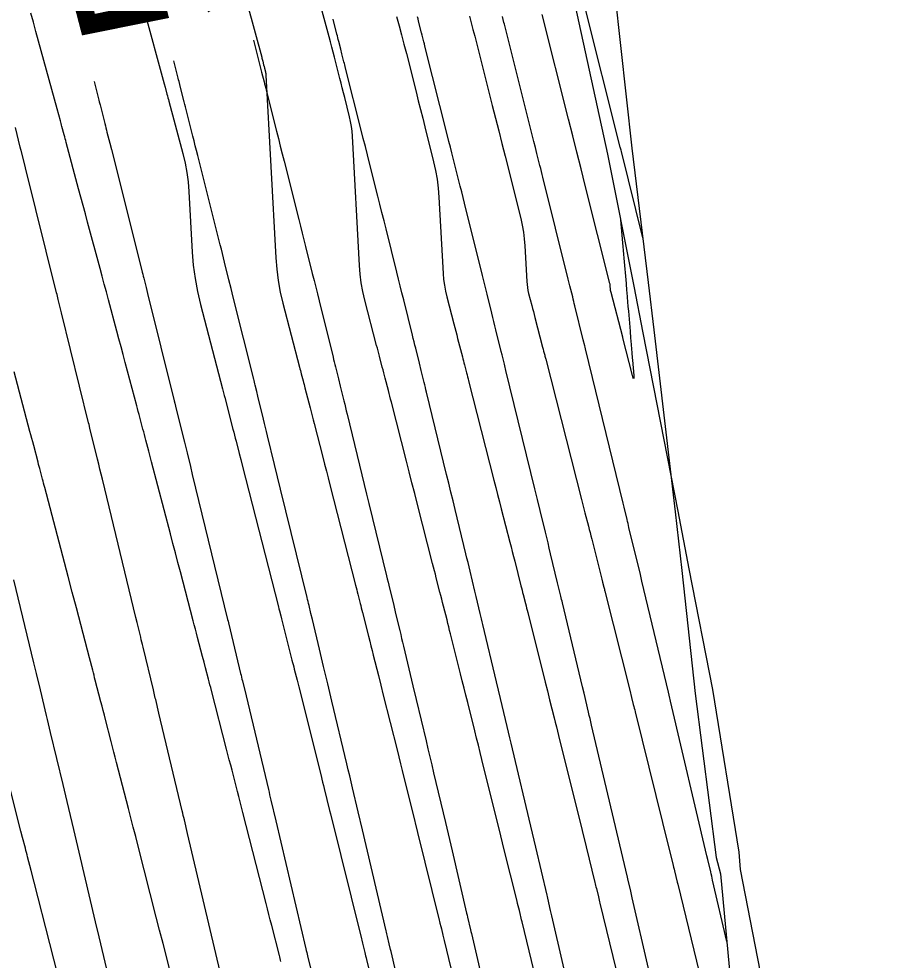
# Model space of a CAD drawing. Extents: x 954385 to 988206, y 1868364 to 1924553.
# Drawn here: x 957861.36 to 957893.29, y 1919732.7 to 1919766.99 of the extents above; entities that cross this region are included whole.
import ezdxf

# ---------------------------------------------------------------- set-up
doc = ezdxf.new("R2010")
doc.units = 0
for name, color, linetype in [('1', 7, 'Continuous'), ('Ex_Major Contours', 7, 'Continuous'), ('Ex_Minor Contours', 7, 'Continuous'), ('Perimeter', 7, 'Continuous')]:
    doc.layers.add(name, color=color, linetype=linetype)

msp = doc.modelspace()

# ---------------------------------------------------------------- linework, layer by layer
at = {"layer": '1'}
for points in [[(957883.067, 1919767.905), (957883.691, 1919762.286), (957884.291, 1919757.386), (957884.498, 1919755.658), (957885.272, 1919749.032), (957885.515, 1919746.896), (957886.001, 1919742.407), (957886.764, 1919736.439), (957886.924, 1919735.837), (957887.536, 1919729.205), (957887.922, 1919726.126), (957889.2, 1919716.164), (957890.519, 1919706.211), (957891.799, 1919696.25)], [(957884.091, 1919759.019), (957883.31, 1919762.16), (957883.297, 1919762.211), (957883.271, 1919762.314), (957881.94, 1919767.593)], [(957881.637, 1919730.583), (957880.777, 1919734.314), (957880.766, 1919734.363), (957880.754, 1919734.411), (957880.743, 1919734.46), (957880.732, 1919734.509), (957880.626, 1919734.96), (957880.614, 1919735.014), (957880.601, 1919735.067), (957880.191, 1919736.81), (957880.01, 1919737.579), (957879.348, 1919740.395), (957879.3, 1919740.599), (957879.252, 1919740.802), (957879.204, 1919741.006), (957879.155, 1919741.209), (957878.912, 1919742.226), (957878.767, 1919742.837), (957878.268, 1919744.926), (957878.244, 1919745.027), (957878.22, 1919745.129), (957878.195, 1919745.23), (957878.171, 1919745.332), (957878.024, 1919745.941), (957877.975, 1919746.144), (957877.799, 1919746.876), (957877.761, 1919747.031), (957877.724, 1919747.187), (957877.686, 1919747.343), (957877.648, 1919747.498), (957877.255, 1919749.112), (957877.177, 1919749.432), (957877.099, 1919749.753), (957877.02, 1919750.074), (957876.942, 1919750.395), (957876.213, 1919753.388), (957876.191, 1919753.477), (957876.169, 1919753.566), (957876.147, 1919753.654), (957876.126, 1919753.743), (957876.017, 1919754.186), (957875.951, 1919754.451), (957875.818, 1919754.99), (957875.789, 1919755.109), (957875.759, 1919755.228), (957875.73, 1919755.347), (957875.7, 1919755.466), (957875.381, 1919756.752), (957875.318, 1919757.006), (957875.254, 1919757.26), (957875.191, 1919757.514), (957875.128, 1919757.768), (957874.738, 1919759.338), (957874.663, 1919759.638), (957874.588, 1919759.938), (957874.513, 1919760.238), (957874.437, 1919760.538), (957874.135, 1919761.738), (957874.059, 1919762.038), (957873.984, 1919762.338), (957873.908, 1919762.638), (957873.833, 1919762.938), (957873.263, 1919765.196), (957873.248, 1919765.254), (957873.234, 1919765.312), (957873.219, 1919765.37), (957873.204, 1919765.427), (957873.131, 1919765.716), (957873.087, 1919765.89), (957873.015, 1919766.172), (957872.998, 1919766.238), (957872.981, 1919766.304), (957872.964, 1919766.37), (957872.948, 1919766.437), (957872.809, 1919766.976)], [(957884.892, 1919729.823), (957883.706, 1919734.964), (957883.692, 1919735.025), (957883.677, 1919735.087), (957883.663, 1919735.148), (957883.649, 1919735.21), (957883.543, 1919735.663), (957883.53, 1919735.719), (957883.251, 1919736.903), (957882.225, 1919741.265), (957882.198, 1919741.381), (957882.171, 1919741.496), (957882.143, 1919741.612), (957882.116, 1919741.727), (957881.95, 1919742.42), (957881.895, 1919742.651), (957881.164, 1919745.713), (957881.15, 1919745.774), (957881.135, 1919745.835), (957881.121, 1919745.896), (957881.106, 1919745.957), (957880.988, 1919746.445), (957880.733, 1919747.505), (957880.685, 1919747.702), (957880.638, 1919747.899), (957880.59, 1919748.096), (957880.542, 1919748.293), (957880.35, 1919749.081), (957880.254, 1919749.475), (957880.158, 1919749.869), (957879.107, 1919754.181), (957879.093, 1919754.239), (957879.079, 1919754.296), (957879.065, 1919754.354), (957879.051, 1919754.412), (957878.965, 1919754.757), (957878.937, 1919754.873), (957878.742, 1919755.662), (957878.705, 1919755.813), (957878.668, 1919755.964), (957878.63, 1919756.114), (957878.593, 1919756.265), (957878.418, 1919756.968), (957878.335, 1919757.303), (957878.252, 1919757.638), (957877.595, 1919760.278), (957877.544, 1919760.483), (957877.493, 1919760.687), (957877.442, 1919760.892), (957877.391, 1919761.096), (957877.185, 1919761.913), (957877.133, 1919762.117), (957877.082, 1919762.321), (957877.03, 1919762.526), (957876.979, 1919762.73), (957876.155, 1919765.995), (957876.135, 1919766.077), (957876.114, 1919766.158), (957876.052, 1919766.403), (957876.031, 1919766.484), (957875.924, 1919766.905), (957875.903, 1919766.988), (957875.882, 1919767.072)], [(957887.151, 1919733.376), (957886.635, 1919735.613), (957886.617, 1919735.688), (957886.6, 1919735.762), (957886.583, 1919735.837), (957886.566, 1919735.911), (957886.459, 1919736.369), (957886.429, 1919736.495), (957885.102, 1919742.135), (957885.089, 1919742.19), (957885.076, 1919742.245), (957885.024, 1919742.465), (957884.061, 1919746.501), (957884.046, 1919746.562), (957884.002, 1919746.745), (957883.587, 1919748.466), (957883.57, 1919748.539), (957883.552, 1919748.612), (957883.534, 1919748.685), (957883.517, 1919748.758), (957883.41, 1919749.197), (957883.374, 1919749.343), (957882.002, 1919754.974), (957881.988, 1919755.027), (957881.975, 1919755.081), (957881.923, 1919755.294), (957881.616, 1919756.538), (957881.596, 1919756.619), (957881.576, 1919756.699), (957881.556, 1919756.78), (957881.536, 1919756.861), (957881.436, 1919757.265), (957881.375, 1919757.508), (957880.452, 1919761.219), (957880.425, 1919761.328), (957880.398, 1919761.437), (957880.371, 1919761.545), (957880.344, 1919761.654), (957880.234, 1919762.088), (957880.18, 1919762.305), (957880.125, 1919762.522), (957879.047, 1919766.794), (957879.03, 1919766.865), (957878.975, 1919767.078)], [(957869.906, 1919766.22), (957870.056, 1919765.634), (957870.069, 1919765.585), (957870.081, 1919765.537), (957870.094, 1919765.488), (957870.106, 1919765.439), (957870.181, 1919765.146), (957870.206, 1919765.048), (957870.295, 1919764.697), (957870.314, 1919764.622), (957870.333, 1919764.547), (957870.352, 1919764.472), (957870.371, 1919764.397), (957870.748, 1919762.903), (957870.817, 1919762.628), (957870.886, 1919762.354), (957870.955, 1919762.08), (957871.024, 1919761.806), (957871.559, 1919759.681), (957871.621, 1919759.435), (957871.683, 1919759.189), (957871.745, 1919758.942), (957871.806, 1919758.696), (957872.051, 1919757.71), (957872.113, 1919757.464), (957872.174, 1919757.217), (957872.235, 1919756.971), (957872.296, 1919756.724), (957872.808, 1919754.668), (957872.829, 1919754.58), (957872.851, 1919754.492), (957872.873, 1919754.405), (957872.894, 1919754.317), (957873.003, 1919753.878), (957873.067, 1919753.615), (957873.201, 1919753.074), (957873.23, 1919752.954), (957873.26, 1919752.835), (957873.289, 1919752.715), (957873.318, 1919752.596), (957873.772, 1919750.732), (957873.858, 1919750.382), (957873.943, 1919750.031), (957874.028, 1919749.681), (957874.114, 1919749.331), (957874.754, 1919746.703), (957874.782, 1919746.589), (957874.81, 1919746.475), (957874.837, 1919746.36), (957874.865, 1919746.246), (957875.003, 1919745.674), (957875.085, 1919745.33), (957875.236, 1919744.706), (957875.27, 1919744.564), (957875.304, 1919744.422), (957875.338, 1919744.28), (957875.372, 1919744.138), (957875.718, 1919742.687), (957875.836, 1919742.192), (957876.194, 1919740.691), (957876.264, 1919740.4), (957876.333, 1919740.108), (957876.402, 1919739.817), (957876.471, 1919739.525), (957876.898, 1919737.707), (957877.14, 1919736.678), (957877.673, 1919734.415), (957877.691, 1919734.337), (957877.71, 1919734.258), (957877.815, 1919733.807), (957877.831, 1919733.736), (957877.848, 1919733.664), (957878.383, 1919731.344)], [(957875.261, 1919731.533), (957874.919, 1919733.015), (957874.903, 1919733.083), (957874.855, 1919733.289), (957874.793, 1919733.555), (957874.781, 1919733.607), (957874.769, 1919733.659), (957874.757, 1919733.712), (957874.744, 1919733.764), (957873.879, 1919737.444), (957873.724, 1919738.101), (957873.518, 1919738.976), (957873.466, 1919739.195), (957873.415, 1919739.414), (957873.363, 1919739.633), (957873.311, 1919739.852), (957872.766, 1919742.133), (957872.615, 1919742.766), (957872.464, 1919743.399), (957872.426, 1919743.557), (957872.388, 1919743.716), (957872.35, 1919743.874), (957872.312, 1919744.032), (957872.054, 1919745.104), (957872.001, 1919745.323), (957871.931, 1919745.616), (957871.913, 1919745.689), (957871.895, 1919745.762), (957871.878, 1919745.835), (957871.86, 1919745.908), (957870.897, 1919749.861), (957870.787, 1919750.31), (957870.678, 1919750.758), (957870.423, 1919751.803), (957870.387, 1919751.953), (957870.35, 1919752.104), (957870.313, 1919752.254), (957870.276, 1919752.405), (957870.067, 1919753.251), (957870.026, 1919753.42), (957869.97, 1919753.644), (957869.957, 1919753.7), (957869.943, 1919753.757), (957869.929, 1919753.813), (957869.915, 1919753.869), (957869.172, 1919756.858), (957869.093, 1919757.174), (957869.015, 1919757.49), (957868.857, 1919758.123), (957868.818, 1919758.281), (957868.778, 1919758.439), (957868.739, 1919758.597), (957868.699, 1919758.755), (957867.877, 1919762.018), (957867.832, 1919762.194), (957867.788, 1919762.371), (957867.743, 1919762.547), (957867.699, 1919762.724), (957867.478, 1919763.599), (957867.455, 1919763.69), (957867.432, 1919763.782), (957867.409, 1919763.874), (957867.385, 1919763.966), (957867.253, 1919764.486), (957867.197, 1919764.706), (957867.181, 1919764.769), (957867.165, 1919764.832), (957867.003, 1919765.464)], [(957864.1, 1919764.708), (957864.274, 1919764.029), (957864.288, 1919763.973), (957864.317, 1919763.86), (957864.491, 1919763.175), (957864.511, 1919763.096), (957864.531, 1919763.017), (957864.551, 1919762.939), (957864.571, 1919762.86), (957864.67, 1919762.466), (957864.73, 1919762.23), (957865.839, 1919757.83), (957865.856, 1919757.76), (957865.874, 1919757.69), (957865.891, 1919757.62), (957865.909, 1919757.55), (957865.995, 1919757.201), (957866.047, 1919756.992), (957867.022, 1919753.07), (957867.04, 1919752.996), (957867.095, 1919752.775), (957867.392, 1919751.569), (957867.416, 1919751.471), (957867.44, 1919751.373), (957867.464, 1919751.275), (957867.488, 1919751.177), (957867.608, 1919750.686), (957867.68, 1919750.392), (957868.966, 1919745.113), (957868.981, 1919745.05), (957868.997, 1919744.986), (957869.058, 1919744.732), (957869.44, 1919743.147), (957869.456, 1919743.078), (957869.473, 1919743.009), (957869.489, 1919742.941), (957869.506, 1919742.872), (957869.637, 1919742.322), (957870.451, 1919738.91), (957870.474, 1919738.815), (957870.496, 1919738.72), (957870.519, 1919738.626), (957870.541, 1919738.531), (957870.72, 1919737.771), (957871.816, 1919733.112), (957871.831, 1919733.047), (957871.846, 1919732.982), (957871.861, 1919732.918), (957871.876, 1919732.853), (957871.981, 1919732.405)], [(957868.692, 1919732.27), (957867.506, 1919737.307), (957867.389, 1919737.806), (957867.369, 1919737.889), (957867.35, 1919737.972), (957867.33, 1919738.055), (957867.31, 1919738.139), (957866.464, 1919741.692), (957866.345, 1919742.189), (957866.331, 1919742.248), (957866.317, 1919742.307), (957866.261, 1919742.541), (957865.886, 1919744.103), (957865.865, 1919744.193), (957865.843, 1919744.283), (957865.821, 1919744.372), (957865.799, 1919744.462), (957865.669, 1919745.002), (957865.625, 1919745.182), (957864.404, 1919750.222), (957864.36, 1919750.405), (957864.315, 1919750.588), (957864.271, 1919750.771), (957864.226, 1919750.954), (957863.952, 1919752.075), (957863.919, 1919752.209), (957863.902, 1919752.276), (957862.916, 1919756.282), (957862.856, 1919756.524), (957862.796, 1919756.767), (957862.782, 1919756.828), (957862.767, 1919756.889), (957862.751, 1919756.949), (957862.736, 1919757.01), (957861.603, 1919761.559), (957861.539, 1919761.817), (957861.446, 1919762.191), (957861.437, 1919762.227), (957861.413, 1919762.321), (957861.234, 1919763.037)], [(957864.778, 1919731.441), (957864.283, 1919733.543), (957864.154, 1919734.091), (957863.555, 1919736.637), (957863.506, 1919736.842), (957863.458, 1919737.047), (957863.409, 1919737.252), (957863.361, 1919737.457), (957863.116, 1919738.482), (957862.97, 1919739.097), (957862.518, 1919740.995), (957862.481, 1919741.151), (957862.444, 1919741.306), (957862.406, 1919741.462), (957862.369, 1919741.617), (957862.145, 1919742.55), (957862.004, 1919743.137), (957861.981, 1919743.235), (957861.957, 1919743.333), (957861.934, 1919743.43), (957861.91, 1919743.528), (957861.176, 1919746.559)]]:
    msp.add_lwpolyline(points, dxfattribs=at)
at = {"layer": 'Ex_Major Contours'}
for points in [[(957865.947, 1919767.207), (957866.616, 1919764.756), (957866.65, 1919764.628), (957866.685, 1919764.501), (957866.755, 1919764.246), (957866.772, 1919764.183), (957866.79, 1919764.119), (957866.807, 1919764.055), (957866.824, 1919763.992), (957867.337, 1919762.082), (957867.42, 1919761.741), (957867.484, 1919761.397), (957867.53, 1919761.05), (957867.558, 1919760.701), (957867.677, 1919758.498), (957867.716, 1919758.016), (957867.778, 1919757.537), (957867.864, 1919757.062), (957867.975, 1919756.591), (957868.776, 1919753.519), (957868.79, 1919753.465), (957868.804, 1919753.41), (957868.839, 1919753.274), (957868.861, 1919753.192), (957869.161, 1919752.038), (957869.189, 1919751.929), (957869.218, 1919751.819), (957869.246, 1919751.71), (957869.274, 1919751.601), (957869.386, 1919751.163), (957869.442, 1919750.944), (957869.497, 1919750.726), (957870.815, 1919745.576), (957870.833, 1919745.502), (957870.852, 1919745.428), (957870.899, 1919745.243), (957870.928, 1919745.132), (957871.311, 1919743.626), (957871.332, 1919743.545), (957871.352, 1919743.464), (957871.373, 1919743.384), (957871.393, 1919743.303), (957871.494, 1919742.899), (957871.555, 1919742.657), (957872.369, 1919739.409), (957872.398, 1919739.294), (957872.426, 1919739.18), (957872.455, 1919739.065), (957872.483, 1919738.951), (957872.682, 1919738.148), (957872.71, 1919738.033), (957873.839, 1919733.47), (957873.852, 1919733.421), (957873.876, 1919733.321), (957873.961, 1919732.973), (957873.976, 1919732.911), (957873.991, 1919732.849), (957874.007, 1919732.787), (957874.022, 1919732.724), (957874.192, 1919732.024)], [(957883.28, 1919759.668), (957883.352, 1919758.834), (957883.364, 1919758.696), (957883.376, 1919758.557), (957883.388, 1919758.418), (957883.4, 1919758.279), (957883.48, 1919757.352), (957883.487, 1919757.268), (957883.495, 1919757.185), (957883.502, 1919757.101), (957883.509, 1919757.017), (957883.537, 1919756.682), (957883.551, 1919756.515), (957883.565, 1919756.348), (957883.626, 1919755.619), (957883.633, 1919755.531), (957883.64, 1919755.442), (957883.648, 1919755.354), (957883.655, 1919755.265), (957883.691, 1919754.822), (957883.706, 1919754.645), (957883.713, 1919754.557), (957883.759, 1919754), (957883.764, 1919753.908), (957883.758, 1919753.876), (957883.743, 1919753.904), (957883.718, 1919753.993), (957883.366, 1919755.369), (957883.361, 1919755.39), (957882.938, 1919757.023), (957882.928, 1919757.062), (957882.918, 1919757.101), (957882.915, 1919757.111), (957882.913, 1919757.121), (957882.912, 1919757.131), (957882.911, 1919757.141), (957882.905, 1919757.257), (957882.903, 1919757.279), (957882.9, 1919757.301), (957882.897, 1919757.324), (957882.892, 1919757.346), (957881.995, 1919760.925), (957881.844, 1919761.529), (957881.692, 1919762.132), (957881.54, 1919762.736), (957881.387, 1919763.339), (957880.419, 1919767.151)]]:
    msp.add_lwpolyline(points, dxfattribs=at)
at = {"layer": 'Ex_Minor Contours'}
for points in [[(957868.614, 1919771.463), (957870.208, 1919765.591), (957870.217, 1919765.557), (957870.225, 1919765.524), (957870.234, 1919765.49), (957870.243, 1919765.457), (957870.278, 1919765.318), (957870.294, 1919765.255), (957870.31, 1919765.192), (957870.341, 1919765.066), (957870.348, 1919765.035), (957870.354, 1919765.003), (957870.358, 1919764.971), (957870.361, 1919764.939), (957870.721, 1919758.291), (957870.754, 1919757.871), (957870.808, 1919757.454), (957870.883, 1919757.041), (957870.979, 1919756.631), (957871.585, 1919754.307), (957871.602, 1919754.244), (957871.618, 1919754.18), (957871.635, 1919754.117), (957871.651, 1919754.054), (957871.717, 1919753.801), (957871.733, 1919753.738), (957871.749, 1919753.674), (957871.766, 1919753.611), (957871.782, 1919753.548), (957871.973, 1919752.816), (957872.01, 1919752.673), (957872.047, 1919752.53), (957872.084, 1919752.387), (957872.121, 1919752.244), (957872.433, 1919751.02), (957872.498, 1919750.769), (957872.562, 1919750.517), (957872.626, 1919750.265), (957872.691, 1919750.014), (957873.625, 1919746.361), (957873.646, 1919746.278), (957873.667, 1919746.195), (957873.688, 1919746.112), (957873.71, 1919746.029), (957873.794, 1919745.696), (957873.815, 1919745.613), (957873.836, 1919745.53), (957873.857, 1919745.447), (957873.879, 1919745.364), (957874.1, 1919744.496), (957874.143, 1919744.324), (957874.187, 1919744.151), (957874.231, 1919743.979), (957874.274, 1919743.807), (957874.458, 1919743.073), (957874.548, 1919742.714), (957874.638, 1919742.354), (957875.139, 1919740.356), (957875.202, 1919740.105), (957875.264, 1919739.855), (957875.327, 1919739.604), (957875.389, 1919739.353), (957875.699, 1919738.1), (957875.885, 1919737.348), (957876.675, 1919734.157), (957876.688, 1919734.104), (957876.701, 1919734.051), (957876.733, 1919733.918), (957876.753, 1919733.839), (957876.81, 1919733.602), (957876.834, 1919733.506), (957876.858, 1919733.409), (957877.261, 1919731.75)], [(957880.377, 1919731.28), (957879.693, 1919734.094), (957879.677, 1919734.162), (957879.66, 1919734.231), (957879.618, 1919734.403), (957879.593, 1919734.506), (957879.55, 1919734.681), (957879.53, 1919734.763), (957879.51, 1919734.844), (957879.034, 1919736.768), (957878.868, 1919737.436), (957878.703, 1919738.104), (957878.231, 1919740.009), (957878.167, 1919740.269), (957878.102, 1919740.529), (957878.037, 1919740.789), (957877.972, 1919741.049), (957877.712, 1919742.089), (957877.647, 1919742.349), (957877.581, 1919742.609), (957877.516, 1919742.869), (957877.451, 1919743.129), (957877.086, 1919744.584), (957877.054, 1919744.711), (957877.022, 1919744.838), (957876.99, 1919744.965), (957876.958, 1919745.092), (957876.828, 1919745.6), (957876.796, 1919745.727), (957876.764, 1919745.854), (957876.732, 1919745.981), (957876.699, 1919746.107), (957876.567, 1919746.629), (957876.534, 1919746.759), (957876.501, 1919746.888), (957876.468, 1919747.017), (957876.435, 1919747.146), (957875.884, 1919749.302), (957875.783, 1919749.696), (957875.682, 1919750.09), (957875.581, 1919750.483), (957875.481, 1919750.877), (957874.932, 1919753.025), (957874.904, 1919753.133), (957874.877, 1919753.241), (957874.849, 1919753.349), (957874.821, 1919753.456), (957874.704, 1919753.904), (957874.678, 1919754.003), (957874.653, 1919754.102), (957874.627, 1919754.202), (957874.601, 1919754.301), (957874.498, 1919754.698), (957874.473, 1919754.797), (957874.447, 1919754.896), (957874.421, 1919754.995), (957874.395, 1919755.094), (957873.964, 1919756.749), (957873.891, 1919757.059), (957873.835, 1919757.371), (957873.794, 1919757.686), (957873.768, 1919758.003), (957873.513, 1919762.719), (957873.499, 1919762.898), (957873.476, 1919763.075), (957873.445, 1919763.252), (957873.406, 1919763.427), (957873.231, 1919764.125), (957873.187, 1919764.3), (957873.143, 1919764.475), (957873.099, 1919764.649), (957873.055, 1919764.823), (957872.86, 1919765.593), (957872.812, 1919765.779), (957872.764, 1919765.965), (957872.715, 1919766.151), (957872.665, 1919766.336), (957871.638, 1919770.121)], [(957870.908, 1919732.648), (957870.894, 1919732.703), (957870.88, 1919732.758), (957870.866, 1919732.813), (957870.852, 1919732.869), (957870.572, 1919733.964), (957870.521, 1919734.164), (957870.469, 1919734.365), (957870.418, 1919734.566), (957870.367, 1919734.767), (957869.52, 1919738.082), (957869.471, 1919738.274), (957869.422, 1919738.465), (957869.373, 1919738.657), (957869.324, 1919738.848), (957869.127, 1919739.614), (957869.078, 1919739.805), (957869.028, 1919739.996), (957868.979, 1919740.188), (957868.93, 1919740.379), (957868.376, 1919742.526), (957868.35, 1919742.628), (957868.323, 1919742.731), (957868.297, 1919742.833), (957868.27, 1919742.936), (957868.163, 1919743.345), (957868.109, 1919743.55), (957868.056, 1919743.755), (957867.872, 1919744.457), (957867.832, 1919744.608), (957867.793, 1919744.759), (957867.753, 1919744.91), (957867.713, 1919745.061), (957867.247, 1919746.84), (957867.156, 1919747.187), (957867.065, 1919747.534), (957866.974, 1919747.88), (957866.883, 1919748.227), (957866.197, 1919750.848), (957866.171, 1919750.948), (957866.145, 1919751.047), (957866.119, 1919751.147), (957866.092, 1919751.246), (957865.987, 1919751.645), (957865.96, 1919751.744), (957865.934, 1919751.844), (957865.908, 1919751.943), (957865.881, 1919752.043), (957865.766, 1919752.475), (957865.738, 1919752.581), (957865.71, 1919752.686), (957865.682, 1919752.791), (957865.654, 1919752.896), (957865.234, 1919754.473), (957865.158, 1919754.759), (957865.082, 1919755.044), (957865.006, 1919755.33), (957864.93, 1919755.616), (957864.627, 1919756.758), (957864.551, 1919757.043), (957864.474, 1919757.329), (957864.398, 1919757.614), (957864.321, 1919757.9), (957863.866, 1919759.587), (957863.784, 1919759.891), (957863.702, 1919760.195), (957863.621, 1919760.499), (957863.539, 1919760.803), (957863.085, 1919762.49), (957863.067, 1919762.558), (957863.048, 1919762.627), (957863.03, 1919762.696), (957863.012, 1919762.764), (957862.93, 1919763.069), (957862.916, 1919763.123), (957862.901, 1919763.176), (957862.887, 1919763.23), (957862.872, 1919763.283), (957862.755, 1919763.712), (957861.983, 1919766.534), (957861.892, 1919766.868), (957861.8, 1919767.202)], [(957875.122, 1919767.081), (957875.213, 1919766.744), (957875.302, 1919766.406), (957875.39, 1919766.067), (957875.477, 1919765.728), (957875.832, 1919764.329), (957875.913, 1919764.011), (957875.993, 1919763.694), (957876.073, 1919763.376), (957876.153, 1919763.059), (957876.471, 1919761.788), (957876.543, 1919761.469), (957876.599, 1919761.148), (957876.64, 1919760.824), (957876.665, 1919760.499), (957876.816, 1919757.716), (957876.833, 1919757.501), (957876.861, 1919757.288), (957876.899, 1919757.076), (957876.948, 1919756.866), (957877.205, 1919755.882), (957877.24, 1919755.747), (957877.275, 1919755.612), (957877.311, 1919755.476), (957877.346, 1919755.341), (957877.518, 1919754.675), (957877.537, 1919754.603), (957877.556, 1919754.53), (957877.574, 1919754.458), (957877.593, 1919754.386), (957877.669, 1919754.096), (957877.687, 1919754.024), (957877.706, 1919753.951), (957877.725, 1919753.879), (957877.743, 1919753.807), (957878.669, 1919750.182), (957878.736, 1919749.922), (957878.802, 1919749.662), (957878.869, 1919749.402), (957878.936, 1919749.142), (957879.245, 1919747.931), (957879.29, 1919747.756), (957879.335, 1919747.581), (957879.379, 1919747.405), (957879.424, 1919747.23), (957879.65, 1919746.341), (957879.671, 1919746.259), (957879.691, 1919746.177), (957879.712, 1919746.096), (957879.733, 1919746.014), (957879.816, 1919745.688), (957879.837, 1919745.607), (957879.857, 1919745.525), (957879.878, 1919745.444), (957879.898, 1919745.362), (957880.534, 1919742.829), (957880.615, 1919742.504), (957880.697, 1919742.179), (957880.859, 1919741.529), (957880.9, 1919741.367), (957880.941, 1919741.204), (957880.981, 1919741.042), (957881.021, 1919740.879), (957881.877, 1919737.423), (957882.025, 1919736.822), (957882.345, 1919735.531), (957882.358, 1919735.476), (957882.372, 1919735.421), (957882.385, 1919735.366), (957882.399, 1919735.312), (957882.474, 1919735.004), (957882.489, 1919734.942), (957882.519, 1919734.819), (957882.529, 1919734.778), (957883.595, 1919730.391)], [(957877.779, 1919767.087), (957877.843, 1919766.847), (957877.905, 1919766.607), (957877.967, 1919766.366), (957878.609, 1919763.834), (957878.726, 1919763.374), (957878.842, 1919762.913), (957878.958, 1919762.452), (957879.074, 1919761.992), (957879.643, 1919759.719), (957879.699, 1919759.472), (957879.742, 1919759.224), (957879.774, 1919758.973), (957879.794, 1919758.721), (957879.864, 1919757.429), (957879.873, 1919757.316), (957879.887, 1919757.204), (957879.907, 1919757.094), (957879.933, 1919756.984), (957880.047, 1919756.546), (957880.076, 1919756.437), (957880.104, 1919756.327), (957880.133, 1919756.218), (957880.161, 1919756.108), (957880.439, 1919755.033), (957880.459, 1919754.958), (957880.478, 1919754.884), (957880.516, 1919754.736), (957880.526, 1919754.699), (957880.536, 1919754.662), (957880.545, 1919754.625), (957880.555, 1919754.588), (957881.861, 1919749.475), (957881.923, 1919749.235), (957881.984, 1919748.994), (957882.107, 1919748.514), (957882.138, 1919748.394), (957882.169, 1919748.274), (957882.199, 1919748.153), (957882.23, 1919748.033), (957882.6, 1919746.574), (957882.628, 1919746.465), (957882.674, 1919746.284), (957882.683, 1919746.248), (957882.692, 1919746.212), (957882.701, 1919746.176), (957882.71, 1919746.14), (957883.616, 1919742.529), (957883.681, 1919742.269), (957883.746, 1919742.009), (957883.763, 1919741.944), (957883.779, 1919741.879), (957883.795, 1919741.814), (957883.811, 1919741.749), (957885.067, 1919736.675), (957885.181, 1919736.212), (957885.198, 1919736.146), (957885.214, 1919736.08), (957885.23, 1919736.013), (957885.246, 1919735.947), (957885.347, 1919735.536), (957885.365, 1919735.463), (957886.814, 1919729.502)], [(957866.971, 1919731.905), (957866.613, 1919733.304), (957866.49, 1919733.786), (957866.366, 1919734.269), (957865.705, 1919736.854), (957865.618, 1919737.197), (957865.53, 1919737.54), (957865.442, 1919737.882), (957865.354, 1919738.225), (957864.922, 1919739.904), (957864.873, 1919740.092), (957864.825, 1919740.281), (957864.776, 1919740.469), (957864.727, 1919740.658), (957864.519, 1919741.466), (957864.478, 1919741.627), (957864.436, 1919741.789), (957864.394, 1919741.95), (957864.352, 1919742.112), (957864.146, 1919742.898), (957864.122, 1919742.989), (957864.098, 1919743.08), (957864.074, 1919743.171), (957864.051, 1919743.262), (957863.931, 1919743.718), (957863.859, 1919743.992), (957863.455, 1919745.532), (957863.305, 1919746.106), (957863.154, 1919746.681), (957862.305, 1919749.919), (957862.285, 1919749.996), (957862.264, 1919750.072), (957862.244, 1919750.149), (957862.224, 1919750.225), (957862.123, 1919750.607), (957862.082, 1919750.76), (957862.062, 1919750.837), (957861.9, 1919751.45), (957861.866, 1919751.578), (957861.832, 1919751.705), (957861.798, 1919751.833), (957861.764, 1919751.961), (957861.186, 1919754.134)], [(957863.055, 1919731.075), (957861.914, 1919735.538), (957861.804, 1919735.968), (957861.679, 1919736.457), (957861.659, 1919736.536), (957861.639, 1919736.615), (957861.618, 1919736.693), (957861.598, 1919736.772), (957861.497, 1919737.165), (957861.436, 1919737.401), (957860.567, 1919740.776)]]:
    msp.add_lwpolyline(points, dxfattribs=at)
at = {"layer": 'Perimeter'}
msp.add_lwpolyline([(957881.61, 1919767.52), (957882.803, 1919762.057), (957883.762, 1919757.252), (957884.097, 1919755.557), (957885.366, 1919749.055), (957885.773, 1919746.959), (957886.627, 1919742.556), (957887.593, 1919736.631), (957887.642, 1919736.003), (957888.902, 1919729.511), (957889.416, 1919726.461), (957889.729, 1919724.482), (957890.992, 1919716.566), (957892.09, 1919706.564), (957893.285, 1919696.583)], dxfattribs=at)

# ---------------------------------------------------------------- texts
at = {"layer": '1'}
msp.add_text('550', height=6, rotation=104.5931, dxfattribs=at).set_placement((957869.636, 1919767.257))

doc.saveas('drawing.dxf')
